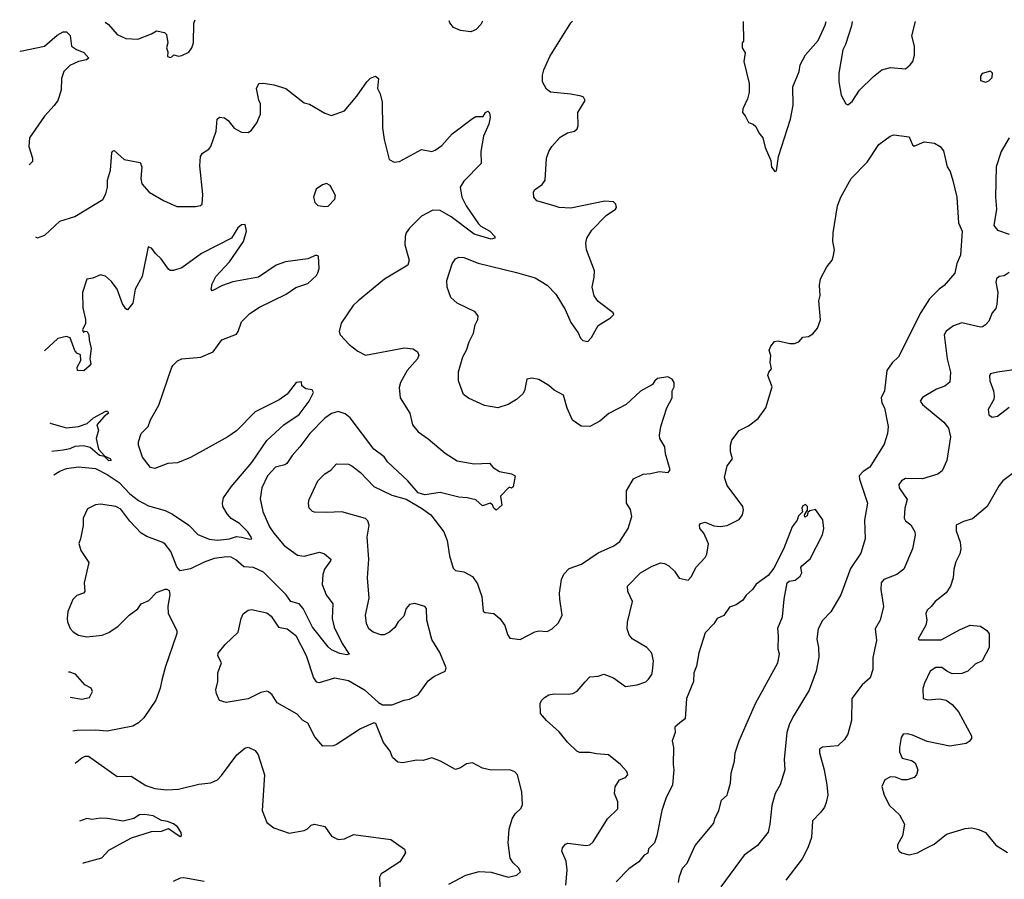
# Model space of a CAD drawing. Extents: x 2057697 to 2160550, y 827490 to 1016834.
# Tile 395 of 509: x 2059870 to 2065666, y 1011160 to 1016221. Entities that reach past the tile are written whole.
import ezdxf

# ---------------------------------------------------------------- set-up
doc = ezdxf.new("R2010")
doc.units = 0

msp = doc.modelspace()

# ---------------------------------------------------------------- linework, layer by layer
at = {"layer": '0CON20XD'}
for points in [[(2060373, 1016206.9), (2060392.1, 1016192.1), (2060443.9, 1016133.9), (2060495, 1016109.4), (2060565, 1016106.5), (2060645, 1016136.7), (2060675, 1016156), (2060722.5, 1016145), (2060733.9, 1016133.9), (2060741.2, 1016085), (2060733.3, 1016055), (2060741.7, 1016031.7), (2060740, 1016005), (2060755, 1015997.5), (2060765, 1016002.5), (2060777, 1016013), (2060805, 1016006.7), (2060825, 1016010), (2060865, 1016030), (2060883.3, 1016055), (2060893.3, 1016085), (2060895, 1016200), (2060902.1, 1016220.8)], [(2062395, 1011132), (2062495.7, 1011184.3), (2062575, 1011205.5), (2062645, 1011200.9), (2062745, 1011171.8), (2062796.9, 1011183.1), (2062817.1, 1011202.9), (2062807.1, 1011225), (2062775, 1011255.8), (2062756.9, 1011285), (2062746, 1011375), (2062751.4, 1011455), (2062768, 1011515), (2062786, 1011545), (2062821.5, 1011578.5), (2062829.5, 1011600.5), (2062824.8, 1011675), (2062800.8, 1011775), (2062785, 1011792.5), (2062755.8, 1011804.2), (2062645, 1011801.4), (2062595, 1011814.2), (2062535, 1011846), (2062499.5, 1011840.5), (2062465, 1011816.7), (2062435, 1011806.7), (2062345.9, 1011855.9), (2062295, 1011874), (2062245, 1011860), (2062205, 1011861.2), (2062125, 1011846.2), (2062095, 1011850), (2062065, 1011877.5), (2062050, 1011915), (2062012, 1011965), (2061966.1, 1012076.1), (2061955, 1012080), (2061875, 1012046), (2061735, 1011953.8), (2061715, 1011946.2), (2061655, 1011943.3), (2061607.7, 1011997.7), (2061565, 1012078), (2061535, 1012097.5), (2061502.4, 1012132.4), (2061385, 1012199.2), (2061355.3, 1012245.3), (2061335, 1012262.9), (2061325, 1012267.1), (2061290, 1012260), (2061215, 1012223.1), (2061085, 1012200), (2061045, 1012213.3), (2061028.3, 1012251.7), (2061024.4, 1012275), (2061035.7, 1012325), (2061035.7, 1012375), (2061057.1, 1012435), (2061036, 1012475), (2061038.3, 1012491.7), (2061078.8, 1012541.2), (2061155.8, 1012614.2), (2061173.3, 1012695), (2061185, 1012722.5), (2061215, 1012743.3), (2061235, 1012747.5), (2061325, 1012728), (2061349.1, 1012709.1), (2061393.9, 1012643.9), (2061445, 1012634.2), (2061495, 1012595.8), (2061556.6, 1012476.6), (2061598.8, 1012345), (2061615, 1012322.5), (2061635, 1012318.2), (2061725, 1012346.2), (2061805, 1012330.4), (2061899.2, 1012275), (2061981.1, 1012201.1), (2062005, 1012187.5), (2062062.7, 1012187.3), (2062132.5, 1012215), (2062165, 1012220.6), (2062216, 1012245), (2062275, 1012328.8), (2062306.8, 1012353.2), (2062375, 1012384.2), (2062380, 1012405), (2062342.9, 1012495), (2062295, 1012572.5), (2062266.9, 1012685), (2062264.3, 1012754.3), (2062255.5, 1012765.5), (2062195, 1012784.4), (2062165, 1012778), (2062144, 1012755), (2062130.9, 1012709.1), (2062097.5, 1012675), (2062077.8, 1012642.2), (2062047.5, 1012615), (2062015, 1012599.4), (2061995, 1012598.9), (2061950, 1012615), (2061924.4, 1012635), (2061911.4, 1012665), (2061904.4, 1012715), (2061926.9, 1012815), (2061917.1, 1012935), (2061924.5, 1013044.5), (2061914.4, 1013175), (2061926.4, 1013245), (2061919.8, 1013269.8), (2061905, 1013283.1), (2061765, 1013324.2), (2061675, 1013318.6), (2061605, 1013322), (2061593.3, 1013325), (2061573.8, 1013345), (2061568.8, 1013375), (2061574, 1013395), (2061624, 1013505), (2061665, 1013546), (2061700.9, 1013569.1), (2061735, 1013606.2), (2061805, 1013603.8), (2061825, 1013593.8), (2061875, 1013554), (2061955, 1013472.5), (2062060.6, 1013420.6), (2062145, 1013397.1), (2062235.6, 1013345), (2062290, 1013305), (2062367.1, 1013205), (2062385.7, 1013155), (2062400.6, 1013065), (2062421.4, 1012991.4), (2062435, 1012978.8), (2062485, 1012970), (2062535, 1012942), (2062565, 1012900), (2062578.9, 1012858.9), (2062589.4, 1012825), (2062598.6, 1012738.6), (2062610, 1012730), (2062660, 1012725), (2062696.7, 1012695), (2062725, 1012653.3), (2062741.1, 1012601.1), (2062755, 1012580), (2062815, 1012572), (2062902.7, 1012617.3), (2062925, 1012622), (2062975, 1012619.2), (2063005, 1012633.5), (2063040.9, 1012669.1), (2063063.8, 1012715), (2063048.3, 1012808.3), (2063048, 1012845), (2063060, 1012925), (2063073, 1012957), (2063105, 1012990), (2063176.7, 1013015), (2063275, 1013082.5), (2063367.6, 1013122.4), (2063402, 1013148), (2063452, 1013225), (2063473.8, 1013295), (2063465, 1013337.5), (2063441.2, 1013375), (2063442.7, 1013447.3), (2063482.3, 1013517.7), (2063540, 1013545), (2063585, 1013548.6), (2063635, 1013561.1), (2063686.1, 1013553.9), (2063699.3, 1013570.7), (2063672, 1013665), (2063668, 1013705), (2063638.6, 1013755), (2063635.8, 1013775), (2063644.3, 1013825.7), (2063680, 1013935), (2063711.2, 1013995), (2063710, 1014035), (2063721.7, 1014058.3), (2063722.5, 1014085), (2063710, 1014105), (2063685, 1014117.5), (2063625, 1014108.8), (2063608, 1014095), (2063595, 1014073.3), (2063525, 1014034.2), (2063438.8, 1013955), (2063337.3, 1013902.7), (2063285, 1013858), (2063225, 1013826.2), (2063175, 1013826.7), (2063123.6, 1013863.6), (2063092.7, 1013932.7), (2063070, 1014010), (2063015, 1014040), (2062985, 1014068), (2062925, 1014102.9), (2062885, 1014110), (2062855.8, 1014104.2), (2062840.8, 1014035), (2062831.1, 1014018.9), (2062795, 1013984), (2062745.5, 1013954.5), (2062685, 1013935.7), (2062605, 1013950), (2062511.7, 1013991.7), (2062481.2, 1014015), (2062452.9, 1014095), (2062453.4, 1014146.6), (2062477.8, 1014235), (2062500.5, 1014275), (2062515.4, 1014324.6), (2062541.1, 1014375), (2062550.6, 1014425), (2062567.1, 1014455), (2062569.4, 1014475), (2062550.7, 1014500.7), (2062445, 1014552), (2062406.7, 1014585), (2062386.2, 1014645), (2062384, 1014685), (2062415, 1014782.5), (2062435, 1014812.5), (2062455, 1014823.3), (2062485, 1014821.2), (2062567.6, 1014787.6), (2062795, 1014732.9), (2062905, 1014700), (2062975, 1014658.6), (2063025, 1014604), (2063080.6, 1014515), (2063115, 1014438.8), (2063157.6, 1014377.6), (2063171.2, 1014345), (2063185, 1014331.2), (2063215, 1014326.7), (2063235, 1014350), (2063275, 1014421.2), (2063346.7, 1014465), (2063367.5, 1014485), (2063362.5, 1014495), (2063275, 1014562), (2063250.8, 1014595), (2063239.4, 1014645), (2063251.9, 1014705), (2063252.4, 1014742.4), (2063205.8, 1014865), (2063202, 1014905), (2063208, 1014935), (2063238.3, 1014981.7), (2063322.6, 1015067.4), (2063376.7, 1015105), (2063383.8, 1015115), (2063378.8, 1015135), (2063365, 1015148), (2063315, 1015151.4), (2063115, 1015110.6), (2063045, 1015114.3), (2063022.1, 1015122.1), (2062914.2, 1015154.2), (2062896.7, 1015175), (2062893.3, 1015205), (2062900.5, 1015219.5), (2062945, 1015251.2), (2062963.2, 1015276.8), (2062970.8, 1015405), (2062984.4, 1015445.6), (2063002, 1015475), (2063050.3, 1015529.7), (2063095, 1015555.6), (2063135.6, 1015564.4), (2063152.1, 1015577.9), (2063157.1, 1015595), (2063155.9, 1015674.1), (2063197.5, 1015745), (2063188.8, 1015765), (2063175, 1015770.6), (2063115, 1015783.1), (2062995, 1015793.8), (2062971.2, 1015811.2), (2062948, 1015855), (2062948, 1015895), (2062955.8, 1015925), (2062990, 1016005), (2063115, 1016202), (2063124.4, 1016211.8)], [(2062594.2, 1016213), (2062585, 1016193.3), (2062557.3, 1016162.7), (2062525, 1016150), (2062465, 1016156.7), (2062422.5, 1016175), (2062401.7, 1016201.7), (2062396.9, 1016213.9)], [(2064128.3, 1016210.6), (2064130, 1016095), (2064122.5, 1016085), (2064122.5, 1016055), (2064140, 1016025), (2064132.5, 1015975), (2064164, 1015845), (2064164.2, 1015795), (2064154.2, 1015755), (2064126, 1015695), (2064123.8, 1015675), (2064141.2, 1015655), (2064160, 1015615), (2064187.5, 1015605), (2064202.3, 1015592.3), (2064220, 1015555), (2064243.8, 1015525), (2064258.3, 1015468.3), (2064291.2, 1015391.2), (2064295, 1015352.5), (2064315, 1015327.5), (2064325, 1015330), (2064336, 1015415), (2064407.5, 1015635), (2064422.7, 1015717.3), (2064421.4, 1015825), (2064458, 1015915), (2064464.4, 1015955), (2064495.7, 1016014.3), (2064570.9, 1016099.1), (2064611.5, 1016188.5), (2064617.3, 1016210)], [(2064770, 1016209.8), (2064765.8, 1016185), (2064731.2, 1016075), (2064715.9, 1016044.1), (2064690.8, 1015905), (2064691.2, 1015855), (2064705.8, 1015775.8), (2064733.3, 1015725), (2064745, 1015720), (2064770.3, 1015739.7), (2064813.8, 1015805), (2064895, 1015886.2), (2064944.5, 1015925.5), (2064995, 1015940), (2065085, 1015931.2), (2065112.5, 1015955), (2065126.7, 1015975), (2065137.3, 1016012.7), (2065137.8, 1016065), (2065120.6, 1016125), (2065142.9, 1016209.3)], [(2059869.6, 1016036.7), (2059875, 1016036), (2060015, 1016065.7), (2060090.5, 1016129.5), (2060125, 1016149.4), (2060145, 1016148.6), (2060167.5, 1016127.5), (2060175, 1016064), (2060203.8, 1016045), (2060247.7, 1016027.7), (2060276.2, 1015995), (2060263.3, 1015985), (2060216.3, 1015973.7), (2060165, 1015950.8), (2060129.5, 1015915), (2060116.5, 1015875), (2060113.3, 1015805), (2060093.5, 1015745), (2060073.3, 1015715), (2060015, 1015652.9), (2059926.5, 1015525), (2059923.9, 1015473.9), (2059944.5, 1015405), (2059944.6, 1015385.4), (2059926.2, 1015365.4)], [(2065555, 1015853.3), (2065575, 1015861.2), (2065595, 1015880), (2065596, 1015905), (2065585, 1015918), (2065535, 1015903.3), (2065525, 1015887.5), (2065525, 1015863.3), (2065555, 1015853.3)], [(2059961.8, 1014942.8), (2059975, 1014936), (2060018.3, 1014951.7), (2060105, 1015034), (2060195, 1015061.2), (2060358.8, 1015161.2), (2060376, 1015195), (2060385.6, 1015234.4), (2060387.1, 1015275), (2060404.5, 1015335.5), (2060412.6, 1015437.4), (2060415, 1015446.7), (2060425, 1015451.2), (2060485, 1015398.6), (2060579.7, 1015379.7), (2060589.4, 1015355), (2060582.5, 1015285), (2060589.4, 1015255), (2060632, 1015205), (2060716.6, 1015156.6), (2060795, 1015120), (2060905, 1015120), (2060933.9, 1015126.1), (2060943.3, 1015135), (2060948.3, 1015191.7), (2060930.3, 1015360.3), (2060933.3, 1015415), (2060945.5, 1015434.5), (2060982.4, 1015457.6), (2060995, 1015473.3), (2061026.7, 1015565), (2061031.2, 1015635), (2061045, 1015646), (2061075, 1015643.3), (2061096.9, 1015626.9), (2061132.1, 1015582.1), (2061175, 1015558.8), (2061215, 1015556.7), (2061235, 1015570), (2061266.1, 1015613.9), (2061286.7, 1015665), (2061287.5, 1015725), (2061276.7, 1015746.7), (2061263.8, 1015815), (2061277.5, 1015845), (2061305, 1015848), (2061365, 1015837.5), (2061436.7, 1015815), (2061545, 1015732), (2061575, 1015723.3), (2061665, 1015670), (2061705, 1015656.7), (2061782.5, 1015685), (2061855, 1015771.2), (2061913.3, 1015855), (2061935, 1015876.7), (2061965, 1015887.5), (2061982.5, 1015875), (2061976.2, 1015815), (2061990.8, 1015785), (2062002.9, 1015735), (2062004.4, 1015585), (2062015.7, 1015515), (2062045, 1015397.5), (2062075, 1015381.4), (2062105, 1015385.6), (2062235, 1015456.9), (2062295, 1015445.6), (2062315, 1015453.3), (2062355, 1015480.6), (2062415, 1015548.9), (2062535, 1015640), (2062555, 1015650), (2062598.8, 1015651.2), (2062612.5, 1015675), (2062625, 1015682.5), (2062635, 1015672.5), (2062640, 1015645), (2062631.2, 1015605), (2062600, 1015535), (2062584, 1015445), (2062586.2, 1015375), (2062485, 1015270), (2062462.9, 1015235), (2062471.9, 1015175), (2062497.7, 1015125), (2062569.8, 1015019.8), (2062584.7, 1015004.7), (2062637.1, 1014975), (2062666.7, 1014945), (2062667.5, 1014935), (2062645, 1014928), (2062545, 1014957.4), (2062409.7, 1015059.7), (2062345, 1015096.8), (2062301.3, 1015098.7), (2062235.9, 1015064.1), (2062165, 1014993.1), (2062144.7, 1014965.3), (2062137.9, 1014945), (2062136.5, 1014895), (2062162.2, 1014805), (2062154.6, 1014775.4), (2062016.7, 1014693.3), (2061862, 1014565), (2061832.6, 1014537.4), (2061761.2, 1014435), (2061751.2, 1014385), (2061756.2, 1014365), (2061808.3, 1014308.3), (2061859.5, 1014269.5), (2061905, 1014246.2), (2062135, 1014288.1), (2062185, 1014282.9), (2062212, 1014265), (2062218.8, 1014245), (2062210.8, 1014225), (2062151.4, 1014155), (2062110.8, 1014085), (2062102.5, 1014055), (2062109.2, 1013995), (2062166.2, 1013905), (2062182, 1013835), (2062215, 1013794.2), (2062274, 1013754), (2062375, 1013668), (2062445, 1013623.8), (2062545.9, 1013605.9), (2062635, 1013608.8), (2062656.7, 1013585), (2062695, 1013560), (2062765, 1013546), (2062785.9, 1013535.9), (2062775, 1013470), (2062765, 1013462.5), (2062751.7, 1013468.3), (2062700, 1013415), (2062708.3, 1013361.7), (2062675, 1013333.8), (2062660, 1013345), (2062653.8, 1013363.8), (2062640, 1013375), (2062595, 1013358.8), (2062555, 1013394), (2062504.1, 1013405.9), (2062455, 1013409.2), (2062345, 1013437.3), (2062255, 1013423.5), (2062214.7, 1013434.7), (2062155.1, 1013505.1), (2062035, 1013617.5), (2062015, 1013647.7), (2061955, 1013691.3), (2061815, 1013877.3), (2061785, 1013900.8), (2061745, 1013913.1), (2061705, 1013902.3), (2061665.5, 1013875), (2061577.5, 1013785), (2061518.9, 1013705), (2061473.1, 1013655), (2061442.5, 1013607.5), (2061430.9, 1013599.1), (2061375, 1013586.4), (2061328.2, 1013535), (2061294.5, 1013465), (2061285, 1013400), (2061301.5, 1013325), (2061341.1, 1013235), (2061365, 1013197.8), (2061427.1, 1013125), (2061505, 1013067.5), (2061545, 1013062.5), (2061635, 1013086.7), (2061664, 1013075), (2061701.2, 1013045), (2061700, 1013035), (2061663.3, 1012985), (2061654.2, 1012954.2), (2061649.4, 1012895), (2061674.4, 1012835), (2061712.2, 1012782.2), (2061709.1, 1012695), (2061720.8, 1012645), (2061767.4, 1012547.4), (2061810, 1012485), (2061795, 1012480.8), (2061755, 1012490), (2061705, 1012510.8), (2061685, 1012527.5), (2061593.8, 1012643.8), (2061537.5, 1012755), (2061515, 1012780.6), (2061465, 1012794.5), (2061438.8, 1012835), (2061305, 1012968.2), (2061245, 1012994.6), (2061189.3, 1012999.3), (2061141.1, 1013041.1), (2061115, 1013055.4), (2061088.5, 1013058.5), (2061015, 1013048.5), (2060955, 1013027.8), (2060875, 1012987.5), (2060815, 1012976), (2060795, 1013000), (2060759.6, 1013089.6), (2060725, 1013132), (2060712.7, 1013142.7), (2060617.4, 1013177.4), (2060585, 1013196.9), (2060518.3, 1013268.3), (2060465, 1013338.6), (2060435, 1013354.4), (2060345, 1013369.2), (2060315, 1013364), (2060268.3, 1013341.7), (2060244, 1013285), (2060243, 1013243), (2060228, 1013165), (2060217, 1013137), (2060228.8, 1013095), (2060275.7, 1013025), (2060248.5, 1012905), (2060252.9, 1012855), (2060245, 1012844.4), (2060205, 1012830.6), (2060182.6, 1012807.4), (2060153.7, 1012736.3), (2060150, 1012695), (2060150.8, 1012675), (2060166.8, 1012636.8), (2060185, 1012616), (2060215, 1012597.5), (2060265, 1012587.5), (2060355, 1012598), (2060395, 1012612.9), (2060450.2, 1012649.8), (2060515, 1012715.7), (2060565, 1012752.9), (2060585, 1012782.5), (2060629.1, 1012800.9), (2060675, 1012848.6), (2060725, 1012868), (2060735, 1012868.8), (2060749.2, 1012859.2), (2060754, 1012835), (2060742.1, 1012767.9), (2060742.9, 1012725), (2060794.2, 1012625), (2060793.9, 1012606.1), (2060725, 1012407.5), (2060707, 1012333), (2060697.1, 1012285), (2060671.9, 1012215), (2060599.6, 1012110.4), (2060569.4, 1012080.6), (2060535, 1012061.1), (2060385, 1012031.4), (2060315, 1012037.5), (2060205, 1012035.8), (2060182.6, 1012031.6)], [(2063085.5, 1011125), (2063093.2, 1011213.2), (2063086.5, 1011266.5), (2063061.2, 1011325), (2063064.3, 1011345.7), (2063083.2, 1011366.8), (2063097, 1011373), (2063205, 1011358.1), (2063225, 1011363.1), (2063245, 1011380.8), (2063330, 1011515), (2063390.6, 1011575), (2063391.1, 1011615), (2063371.9, 1011665), (2063375.8, 1011705), (2063400, 1011745), (2063435, 1011760), (2063448.6, 1011775), (2063444.2, 1011795), (2063406, 1011835), (2063335, 1011893.3), (2063265, 1011897.8), (2063226.6, 1011906.6), (2063165.5, 1011905.5), (2063148.8, 1011915), (2063095, 1011966.2), (2063045, 1012028.8), (2062970, 1012095), (2062936.4, 1012136.4), (2062933.6, 1012196.4), (2062942.5, 1012215), (2062959.5, 1012230.5), (2062985, 1012245.8), (2063015, 1012252.5), (2063098.9, 1012248.9), (2063125, 1012253.1), (2063152.2, 1012267.8), (2063198.1, 1012321.9), (2063225, 1012351.2), (2063275, 1012356.2), (2063307.7, 1012367.7), (2063365, 1012346.2), (2063435, 1012295.8), (2063505, 1012304.2), (2063555, 1012323.1), (2063571.1, 1012338.9), (2063590, 1012365), (2063595.7, 1012384.3), (2063600, 1012445), (2063590.3, 1012490.3), (2063561.2, 1012525), (2063475.5, 1012575.5), (2063458.2, 1012598.2), (2063446.2, 1012635), (2063446.7, 1012673.3), (2063476.7, 1012795), (2063450, 1012855), (2063447.5, 1012885), (2063525, 1012964.2), (2063588.7, 1013001.3), (2063642.3, 1013022.3), (2063665, 1013019.2), (2063690, 1013005), (2063723.4, 1012973.4), (2063752.2, 1012932.2), (2063805, 1012920), (2063825, 1012942.5), (2063850.8, 1012995), (2063905.5, 1013054.5), (2063915.5, 1013074.5), (2063924, 1013135), (2063912.4, 1013162.4), (2063896.9, 1013196.9), (2063874, 1013225), (2063871.2, 1013245), (2063876.7, 1013255), (2063905, 1013263.1), (2063955, 1013240.8), (2063995, 1013237.5), (2064035, 1013242.5), (2064105, 1013278), (2064124.5, 1013305.5), (2064130, 1013335), (2064126.7, 1013355), (2064035, 1013478.8), (2064018.1, 1013525), (2064034.4, 1013595), (2064065.7, 1013635), (2064054.2, 1013675.8), (2064054.3, 1013715.7), (2064062, 1013745), (2064105, 1013802.5), (2064160.7, 1013829.3), (2064216.3, 1013873.7), (2064261.4, 1013935), (2064298.3, 1014058.3), (2064273.3, 1014125), (2064280, 1014145), (2064296.2, 1014165), (2064286.7, 1014205), (2064291.7, 1014241.7), (2064282.5, 1014275), (2064291.7, 1014298.3), (2064313.9, 1014326.1), (2064335, 1014330), (2064404.1, 1014314.1), (2064430, 1014315), (2064456.2, 1014323.8), (2064479.3, 1014350.7), (2064513.9, 1014356.1), (2064538, 1014372), (2064565.7, 1014404.3), (2064583.9, 1014453.9), (2064574.2, 1014565), (2064582.7, 1014597.3), (2064577.1, 1014655), (2064584.2, 1014694.2), (2064622, 1014765), (2064652.5, 1014805), (2064659.2, 1014825), (2064665.7, 1014865), (2064655.8, 1014915), (2064658.1, 1014965), (2064684.4, 1015125), (2064704.3, 1015175), (2064764, 1015285), (2064857.8, 1015382.2), (2064926.7, 1015485), (2064994.2, 1015535.8), (2065015, 1015543.3), (2065105, 1015531.2), (2065125, 1015483.3), (2065135, 1015476.2), (2065195, 1015501.2), (2065255, 1015493.3), (2065287.5, 1015475), (2065307.7, 1015447.7), (2065328.8, 1015355), (2065346.8, 1015326.8), (2065363.3, 1015273.3), (2065387.1, 1015175), (2065395.8, 1015025), (2065416.9, 1014975), (2065407.1, 1014835), (2065385.5, 1014785), (2065375, 1014728.8), (2065312.5, 1014655), (2065282.9, 1014635), (2065225, 1014578.1), (2065175, 1014497.8), (2065042, 1014235), (2065005, 1014201.4), (2064973.8, 1014155), (2064961.2, 1014035), (2064940, 1013995), (2064945.6, 1013965.6), (2064960.8, 1013935), (2064982.9, 1013825), (2064978.1, 1013785), (2064958.9, 1013721.1), (2064875, 1013586.2), (2064835, 1013560), (2064811.9, 1013535), (2064812.7, 1013515), (2064861.4, 1013375), (2064842.7, 1013275), (2064847.1, 1013165), (2064820.3, 1013079.7), (2064759.8, 1012990.2), (2064704.4, 1012835), (2064644.4, 1012735), (2064595, 1012682.9), (2064570.9, 1012635), (2064562.9, 1012572.9), (2064572.5, 1012525), (2064573, 1012467), (2064557.5, 1012385), (2064516.9, 1012273.1), (2064426.1, 1012123.9), (2064401.9, 1012075), (2064385.8, 1012024.2), (2064370, 1011865), (2064372.9, 1011805), (2064345.7, 1011715), (2064317.5, 1011665), (2064296.8, 1011595), (2064285.8, 1011485), (2064275, 1011437.5), (2064212.1, 1011357.9), (2064135, 1011302.5), (2063996.9, 1011115)], [(2065695, 1015526), (2065647.3, 1015445), (2065617.1, 1015355), (2065613.7, 1015176.3), (2065620, 1015105), (2065605, 1015010), (2065625, 1014981.4), (2065695, 1014958.9)], [(2061665, 1015120), (2061685, 1015123.8), (2061725, 1015163.3), (2061728, 1015185), (2061696.7, 1015245), (2061675, 1015256.2), (2061651.7, 1015248.3), (2061615, 1015222.5), (2061600, 1015175), (2061607.5, 1015145), (2061625, 1015127.5), (2061665, 1015120)], [(2060069.9, 1013541.8), (2060105, 1013562.7), (2060145, 1013577.5), (2060215, 1013588), (2060315, 1013577.7), (2060385, 1013543.6), (2060455.3, 1013495), (2060518.8, 1013428.8), (2060569.8, 1013389.8), (2060627.9, 1013357.9), (2060725, 1013330.3), (2060769.5, 1013309.5), (2060865.3, 1013245.3), (2060918.9, 1013188.9), (2060985, 1013163), (2061033.2, 1013156.8), (2061105, 1013163.8), (2061145, 1013177.7), (2061176.2, 1013175), (2061225, 1013161.4), (2061235.8, 1013164.2), (2061232, 1013175), (2061212.5, 1013205), (2061163.3, 1013255), (2061114.7, 1013284.7), (2061090.7, 1013310.7), (2061065.7, 1013355), (2061062.5, 1013375), (2061069.2, 1013405), (2061115, 1013470), (2061235.8, 1013614.2), (2061325, 1013743.1), (2061424.4, 1013835), (2061515, 1013895.5), (2061574.2, 1013975), (2061598.8, 1014025), (2061590.7, 1014040.7), (2061555, 1014047.5), (2061530, 1014065), (2061528.3, 1014088.3), (2061497.5, 1014085), (2061444.3, 1014015.7), (2061396.8, 1013983.2), (2061255, 1013912.5), (2061145, 1013800), (2061095.4, 1013764.6), (2060875, 1013643.3), (2060798, 1013612), (2060742.1, 1013607.9), (2060665, 1013578.6), (2060640, 1013585), (2060593.1, 1013645), (2060568.6, 1013715), (2060569.4, 1013735), (2060584.4, 1013785), (2060625.6, 1013825), (2060639.4, 1013865), (2060689.5, 1013950.5), (2060764.4, 1014175), (2060773, 1014187), (2060798.6, 1014211.4), (2060825, 1014223.3), (2060935.8, 1014234.2), (2061009.2, 1014265), (2061058.8, 1014335), (2061145, 1014370), (2061156, 1014385), (2061175, 1014441.2), (2061225, 1014490.5), (2061281.1, 1014528.9), (2061438.8, 1014605), (2061495, 1014644), (2061565, 1014666.7), (2061616.7, 1014715), (2061625, 1014730), (2061632.5, 1014755), (2061628.3, 1014828.3), (2061615, 1014834), (2061565, 1014812.5), (2061435, 1014795.9), (2061379.2, 1014775), (2061275, 1014705.6), (2061125, 1014677.8), (2061064.4, 1014655.6), (2061003.6, 1014623.6), (2060997.5, 1014635), (2061002, 1014665), (2061025, 1014708.8), (2061105, 1014795.8), (2061187.1, 1014915), (2061203.8, 1014975), (2061197.5, 1015015), (2061175, 1015013.3), (2061154.6, 1014995.4), (2061116.7, 1014935), (2060940, 1014845), (2060825, 1014759.4), (2060775, 1014743.8), (2060755, 1014744), (2060745, 1014751.2), (2060703.2, 1014813.2), (2060671.3, 1014841.3), (2060645, 1014876), (2060625, 1014883.3), (2060590.3, 1014709.7), (2060550, 1014635), (2060535, 1014552.5), (2060505, 1014513.3), (2060495, 1014517.5), (2060475, 1014547.5), (2060443.8, 1014635), (2060409.7, 1014679.7), (2060375, 1014711.2), (2060345, 1014718.8), (2060300.5, 1014699.5), (2060265, 1014692.5), (2060240, 1014615), (2060242, 1014525), (2060257.5, 1014455), (2060257, 1014433), (2060240, 1014395), (2060245, 1014380), (2060252.5, 1014387.5), (2060267.5, 1014385), (2060276.2, 1014365), (2060278.8, 1014335), (2060290, 1014285), (2060282.5, 1014225), (2060287.5, 1014195), (2060279.3, 1014180.7), (2060247, 1014153), (2060210, 1014155), (2060207.5, 1014175), (2060230, 1014215), (2060227, 1014247), (2060205, 1014257.5), (2060195, 1014272.5), (2060167.3, 1014347.3), (2060145, 1014356.2), (2060095, 1014343.8), (2060015.4, 1014272.1)], [(2065695, 1014731.9), (2065665, 1014713.5), (2065635, 1014708.1), (2065620, 1014695), (2065616.4, 1014675), (2065627.1, 1014615), (2065621.9, 1014545), (2065615, 1014520), (2065594.4, 1014495.6), (2065575, 1014446.7), (2065555, 1014424), (2065537.9, 1014412.1), (2065525, 1014410.8), (2065415, 1014436.9), (2065367.5, 1014417.5), (2065323.1, 1014386.9), (2065311.8, 1014365), (2065328.5, 1014225), (2065348.1, 1014145), (2065344.2, 1014085.8), (2065315, 1014064), (2065266.7, 1014045), (2065185, 1013997.1), (2065170, 1013975), (2065185, 1013954.2), (2065310.5, 1013850.5), (2065337.8, 1013815), (2065349.4, 1013765), (2065328, 1013625), (2065299.2, 1013565), (2065274.3, 1013545.7), (2065185, 1013517.1), (2065085, 1013518.8), (2065060.5, 1013505), (2065045.6, 1013485), (2065046.7, 1013465), (2065093.8, 1013395), (2065080.9, 1013345), (2065075.8, 1013285), (2065085, 1013270), (2065116.2, 1013246.2), (2065140, 1013205), (2065141.4, 1013185), (2065126.1, 1013106.1), (2065074, 1012985), (2065033.8, 1012955), (2064956, 1012925), (2064940, 1012905), (2064938.9, 1012865), (2064954.4, 1012765), (2064934.4, 1012685), (2064905.5, 1012635), (2064914.1, 1012565), (2064892.7, 1012465), (2064891.4, 1012395), (2064876, 1012345), (2064830, 1012305), (2064769.2, 1012225), (2064765.8, 1012095), (2064745.6, 1012015), (2064725, 1011982), (2064685, 1011945.8), (2064595, 1011937.5), (2064578.8, 1011925), (2064578.6, 1011905), (2064605.5, 1011805), (2064621.1, 1011715), (2064626.7, 1011655), (2064617.3, 1011612.7), (2064606.9, 1011585), (2064585.4, 1011554.6), (2064537, 1011503), (2064530.9, 1011405), (2064508.9, 1011345), (2064475, 1011281.2), (2064379.2, 1011155)], [(2065735, 1014162), (2065626, 1014146), (2065585, 1014135.8), (2065578, 1014125), (2065580, 1014095), (2065603.1, 1014035), (2065606.7, 1014005), (2065603.3, 1013985), (2065571.5, 1013925), (2065575, 1013893.8), (2065595, 1013881.4), (2065625, 1013885.5), (2065695, 1013939.1)], [(2060047.1, 1013847.6), (2060054, 1013844), (2060145, 1013818.6), (2060215, 1013825.9), (2060265.8, 1013844.2), (2060305, 1013876.4), (2060375.7, 1013915.7), (2060386.7, 1013915), (2060393.3, 1013905), (2060366.7, 1013885), (2060324.2, 1013835), (2060333.3, 1013805), (2060320, 1013755), (2060332.9, 1013692.9), (2060370.7, 1013650.7), (2060403, 1013637), (2060408.8, 1013625), (2060395, 1013623.9), (2060368.3, 1013648.3), (2060339.2, 1013655), (2060285, 1013702.2), (2060245, 1013712.5), (2060195, 1013707.1), (2060165, 1013693.6), (2060125, 1013686.5), (2060059.7, 1013678.4)], [(2065712.7, 1013547.3), (2065656.2, 1013505), (2065635, 1013478.8), (2065565, 1013353.8), (2065478.7, 1013281.3), (2065425, 1013265.6), (2065381.8, 1013245), (2065381.7, 1013211.7), (2065405.4, 1013145), (2065410, 1013105), (2065403.1, 1013075), (2065380.6, 1013029.4), (2065368.6, 1012985), (2065365.5, 1012934.5), (2065348.1, 1012885), (2065323, 1012847), (2065258, 1012795), (2065236.2, 1012765), (2065211.4, 1012745), (2065204.5, 1012725), (2065210.6, 1012685), (2065203.4, 1012656.6), (2065158.8, 1012575), (2065165, 1012568.8), (2065295, 1012570), (2065405, 1012630.8), (2065465, 1012655.6), (2065525, 1012650.8), (2065563.3, 1012625), (2065575.7, 1012605.7), (2065575.8, 1012524.2), (2065535, 1012446.7), (2065495, 1012426.2), (2065451.2, 1012385), (2065415, 1012371.4), (2065359.7, 1012369.7), (2065326.7, 1012385), (2065297.7, 1012407.7), (2065263.6, 1012406.4), (2065230, 1012385), (2065196.1, 1012313.9), (2065186.4, 1012283.6), (2065187.5, 1012225), (2065216, 1012216), (2065285, 1012222.5), (2065323.7, 1012213.7), (2065359.8, 1012189.8), (2065395.5, 1012145.5), (2065472.5, 1012005), (2065471.7, 1011988.3), (2065458.3, 1011971.7), (2065441.7, 1011958.3), (2065345, 1011944.2), (2065211.8, 1011971.8), (2065125, 1012008.8), (2065093.3, 1012016.7), (2065070, 1012015), (2065058.8, 1011995), (2065048, 1011935), (2065049.5, 1011909.5), (2065065, 1011873.3), (2065119.7, 1011859.7), (2065142, 1011845), (2065156, 1011805), (2065148.8, 1011775), (2065135, 1011758.8), (2065094.1, 1011745.9), (2065065, 1011745.8), (2065025, 1011762), (2064995, 1011763.8), (2064962.5, 1011745), (2064943.9, 1011706.1), (2064958.6, 1011655), (2064990.5, 1011595), (2065049.4, 1011539.4), (2065078.8, 1011485), (2065066.2, 1011415), (2065037, 1011363), (2065036.7, 1011345), (2065047.5, 1011325), (2065060, 1011315), (2065105, 1011302.9), (2065155, 1011315.8), (2065193.7, 1011336.3), (2065253.8, 1011366.2), (2065326.2, 1011425), (2065435, 1011458.9), (2065475, 1011462.5), (2065515, 1011453.5), (2065555, 1011435.5), (2065615, 1011360), (2065685, 1011317.5)], [(2063748.8, 1011141.2), (2063753, 1011177), (2063771.4, 1011225), (2063798.6, 1011255), (2063845, 1011358.8), (2063955, 1011490), (2063960.8, 1011515), (2063986, 1011565), (2064001.2, 1011625), (2064033.8, 1011655), (2064038.8, 1011671.2), (2064054.3, 1011725.7), (2064057.5, 1011785), (2064076.7, 1011855), (2064081.9, 1011905), (2064105.8, 1011975), (2064200.5, 1012195), (2064332, 1012435), (2064342, 1012485), (2064334, 1012515), (2064337, 1012593), (2064331.7, 1012638.3), (2064360.8, 1012705), (2064370.5, 1012809.5), (2064387.5, 1012905), (2064400, 1012915), (2064435, 1012920), (2064463.8, 1012945), (2064474, 1012965), (2064468.8, 1012995), (2064473.3, 1013005), (2064523.6, 1013046.4), (2064595, 1013187.5), (2064602.5, 1013225), (2064597, 1013277), (2064555, 1013336.7), (2064521.2, 1013328.8), (2064510, 1013320), (2064505, 1013300), (2064491.7, 1013291.7), (2064490, 1013305), (2064507.5, 1013332.5), (2064506.7, 1013355), (2064495, 1013366.7), (2064480.5, 1013359.5), (2064473.3, 1013345), (2064477.5, 1013322.5), (2064455, 1013300), (2064446.7, 1013273.3), (2064416.7, 1013235), (2064366.8, 1013103.2), (2064309.1, 1012990.9), (2064275, 1012948.8), (2064205, 1012896.7), (2064183.3, 1012865), (2064146.9, 1012833.1), (2064127, 1012803), (2064086.7, 1012775), (2064048.8, 1012761.2), (2064015, 1012712.5), (2063975, 1012696), (2063956.4, 1012663.6), (2063905, 1012611.2), (2063867.3, 1012492.7), (2063854.2, 1012415), (2063837.5, 1012375), (2063835.8, 1012325), (2063795.7, 1012225), (2063788, 1012105), (2063755, 1012080), (2063726, 1012055), (2063728, 1012025), (2063710.8, 1011975), (2063717.5, 1011935), (2063715.8, 1011835), (2063720.8, 1011805), (2063712, 1011715), (2063672.9, 1011635), (2063650, 1011565), (2063620, 1011415), (2063606.2, 1011375), (2063571.7, 1011338.3), (2063566.4, 1011313.6), (2063545, 1011302.5), (2063515, 1011263.3), (2063455, 1011221.2), (2063380, 1011145)], [(2060167.6, 1012232), (2060235, 1012220), (2060280, 1012230), (2060298.8, 1012265), (2060290, 1012285), (2060254, 1012304), (2060198.2, 1012368.2), (2060165, 1012378.5), (2060156.6, 1012379.7)], [(2060196.6, 1011843.7), (2060235.8, 1011874.2), (2060255, 1011883.8), (2060275, 1011883.8), (2060442.5, 1011765), (2060525, 1011766), (2060612.4, 1011712.4), (2060665, 1011694.3), (2060735, 1011685.6), (2060805, 1011690.5), (2060925, 1011720.5), (2060995, 1011727.1), (2061035, 1011746), (2061058.3, 1011771.7), (2061148.3, 1011891.7), (2061195, 1011932.5), (2061215, 1011936.9), (2061255, 1011918), (2061273.2, 1011893.2), (2061310, 1011775), (2061296, 1011565), (2061325, 1011493.8), (2061365, 1011462), (2061455, 1011430.8), (2061543.4, 1011446.6), (2061563.4, 1011456.6), (2061585, 1011478), (2061605, 1011483.8), (2061665, 1011470), (2061704.5, 1011414.5), (2061745, 1011393.5), (2061782.2, 1011397.8), (2061835, 1011424.2), (2062053.9, 1011393.9), (2062135, 1011337.5), (2062140, 1011315), (2062107, 1011263), (2062016.3, 1011203.7), (2061998.3, 1011191.7), (2061987, 1011173), (2061992, 1011065)], [(2060240.7, 1011253.2), (2060245, 1011256.2), (2060353.5, 1011286.5), (2060395, 1011332.2), (2060526.8, 1011403.2), (2060645, 1011441.9), (2060705, 1011443.1), (2060745, 1011458.8), (2060815, 1011412), (2060821.7, 1011418.3), (2060820, 1011435), (2060798, 1011468), (2060775.4, 1011485.4), (2060739.8, 1011499.8), (2060705, 1011505.6), (2060655, 1011532.7), (2060605, 1011540.7), (2060575, 1011538.4), (2060542.2, 1011517.8), (2060477.8, 1011502.2), (2060387.2, 1011517.2), (2060345, 1011519.4), (2060295, 1011512.5), (2060265, 1011518), (2060222.1, 1011502.5)], [(2060955, 1011146.7), (2060835, 1011167.5), (2060814.2, 1011165.8), (2060772.3, 1011147.7)]]:
    msp.add_lwpolyline(points, dxfattribs=at)

doc.saveas('drawing.dxf')
